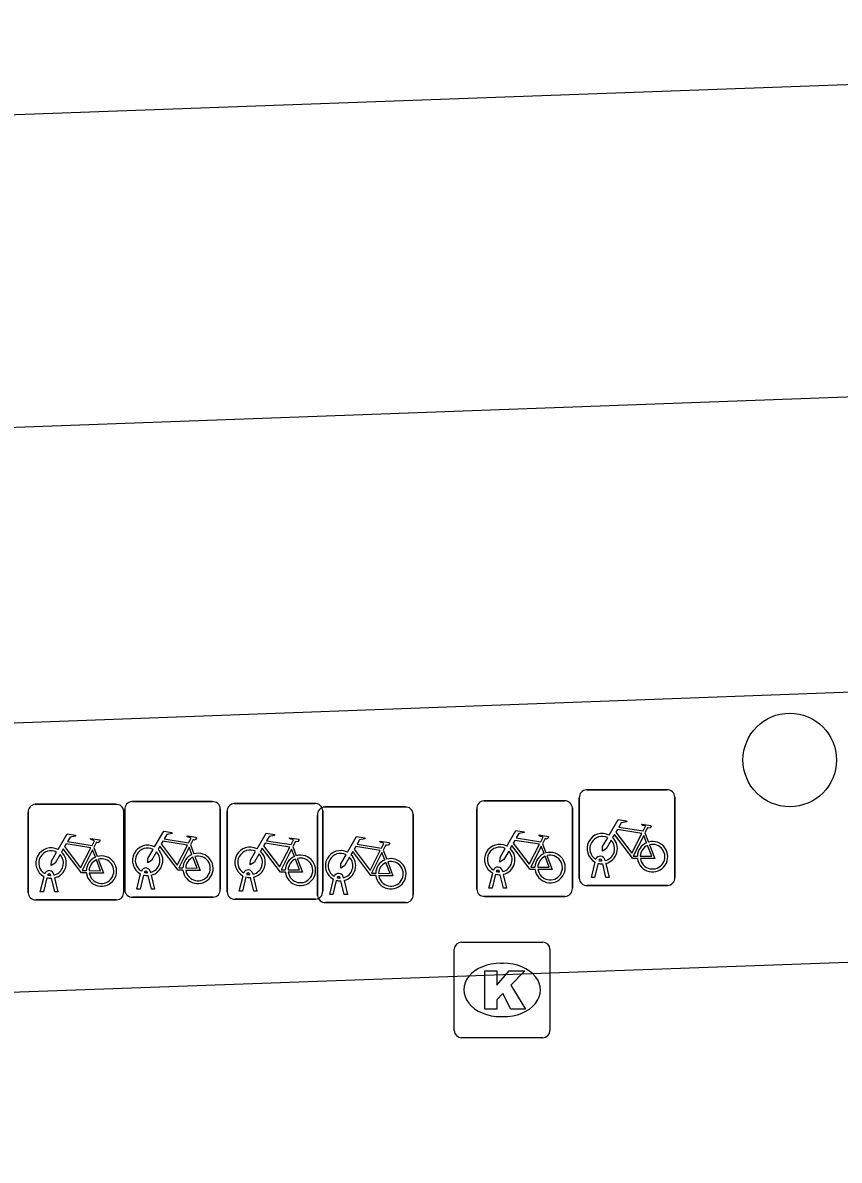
# Model space of a CAD drawing. Extents: x 161084 to 161928, y 385355 to 386522.
# Drawn here: x 161297.1 to 161305.65, y 386461.13 to 386473.03 of the extents above; entities that cross this region are included whole.
import ezdxf

# ---------------------------------------------------------------- set-up
doc = ezdxf.new("R2010")
doc.units = 0
for name, color, linetype in [('IMGEO_Boom', 7, 'Continuous'), ('IMGEO_Fietsenrek', 7, 'Continuous'), ('IMGEO_Fietspad_gesloten', 7, 'Continuous'), ('IMGEO_Kolk', 7, 'Continuous'), ('IMGEO_OVBaan_gesloten', 7, 'Continuous'), ('IMGEO_Rijbaan_lokaal_open', 7, 'Continuous')]:
    doc.layers.add(name, color=color, linetype=linetype)

msp = doc.modelspace()

# ---------------------------------------------------------------- linework, layer by layer
at = {"layer": 'IMGEO_Boom'}
msp.add_circle((161305.129, 386465.316), 0.489, dxfattribs=at)
at = {"layer": 'IMGEO_Fietsenrek'}
for p, q in [((161303.002, 386465.003), (161303.843, 386465.003)), ((161303.843, 386465.003), (161303.002, 386465.003)), ((161298.246, 386464.88), (161299.087, 386464.88)), ((161299.087, 386464.88), (161298.246, 386464.88)), ((161301.93, 386464.889), (161302.771, 386464.889)), ((161302.771, 386464.889), (161301.93, 386464.889)), ((161302.927, 386464.078), (161302.927, 386464.919)), ((161302.927, 386464.919), (161302.927, 386464.078)), ((161303.927, 386464.928), (161303.927, 386464.087)), ((161303.927, 386464.087), (161303.927, 386464.928)), ((161297.161, 386463.927), (161297.161, 386464.768)), ((161297.161, 386464.768), (161297.161, 386463.927)), ((161297.236, 386464.852), (161298.077, 386464.852)), ((161298.077, 386464.852), (161297.236, 386464.852)), ((161298.161, 386464.777), (161298.161, 386463.936)), ((161298.161, 386463.936), (161298.161, 386464.777)), ((161298.171, 386463.955), (161298.171, 386464.796)), ((161298.171, 386464.796), (161298.171, 386463.955)), ((161299.171, 386464.805), (161299.171, 386463.964)), ((161299.171, 386463.964), (161299.171, 386464.805)), ((161299.243, 386463.935), (161299.243, 386464.776)), ((161299.243, 386464.776), (161299.243, 386463.935)), ((161299.318, 386464.86), (161300.159, 386464.86)), ((161300.159, 386464.86), (161299.318, 386464.86)), ((161300.243, 386464.785), (161300.243, 386463.944)), ((161300.243, 386463.944), (161300.243, 386464.785)), ((161300.264, 386464.824), (161301.105, 386464.824)), ((161301.105, 386464.824), (161300.264, 386464.824)), ((161301.189, 386464.749), (161301.189, 386463.908)), ((161301.189, 386463.908), (161301.189, 386464.749)), ((161301.855, 386463.964), (161301.855, 386464.805)), ((161301.855, 386464.805), (161301.855, 386463.964)), ((161302.855, 386464.814), (161302.855, 386463.973)), ((161302.855, 386463.973), (161302.855, 386464.814)), ((161300.189, 386463.899), (161300.189, 386464.74)), ((161300.189, 386464.74), (161300.189, 386463.899)), ((161303.614, 386464.552), (161303.65, 386464.457)), ((161297.848, 386464.401), (161297.884, 386464.306)), ((161298.858, 386464.429), (161298.894, 386464.334)), ((161299.93, 386464.409), (161299.966, 386464.314)), ((161302.542, 386464.438), (161302.578, 386464.343)), ((161300.876, 386464.373), (161300.912, 386464.278)), ((161303.196, 386464.27), (161303.197, 386464.263)), ((161302.093, 386464.145), (161302.092, 386464.149)), ((161302.124, 386464.156), (161302.125, 386464.149)), ((161303.054, 386464.087), (161303.093, 386464.247)), ((161303.123, 386464.235), (161303.088, 386464.087)), ((161303.165, 386464.259), (161303.164, 386464.263)), ((161303.206, 386464.087), (161303.172, 386464.229)), ((161303.204, 386464.233), (161303.239, 386464.087)), ((161297.288, 386463.936), (161297.327, 386464.096)), ((161297.357, 386464.084), (161297.322, 386463.936)), ((161297.399, 386464.108), (161297.398, 386464.112)), ((161297.44, 386463.936), (161297.406, 386464.078)), ((161297.43, 386464.119), (161297.431, 386464.112)), ((161297.438, 386464.082), (161297.473, 386463.936)), ((161298.298, 386463.964), (161298.337, 386464.124)), ((161298.367, 386464.112), (161298.332, 386463.964)), ((161298.409, 386464.136), (161298.408, 386464.14)), ((161298.45, 386463.964), (161298.416, 386464.106)), ((161298.44, 386464.147), (161298.441, 386464.14)), ((161298.448, 386464.11), (161298.483, 386463.964)), ((161299.37, 386463.944), (161299.409, 386464.104)), ((161299.439, 386464.092), (161299.404, 386463.944)), ((161299.481, 386464.116), (161299.48, 386464.12)), ((161299.522, 386463.944), (161299.488, 386464.086)), ((161299.512, 386464.127), (161299.513, 386464.12)), ((161299.52, 386464.09), (161299.555, 386463.944)), ((161300.316, 386463.908), (161300.355, 386464.068)), ((161300.385, 386464.056), (161300.35, 386463.908)), ((161300.427, 386464.08), (161300.426, 386464.084)), ((161300.468, 386463.908), (161300.434, 386464.05)), ((161300.458, 386464.091), (161300.459, 386464.084)), ((161300.466, 386464.054), (161300.501, 386463.908)), ((161301.982, 386463.973), (161302.021, 386464.133)), ((161302.051, 386464.121), (161302.016, 386463.973)), ((161302.134, 386463.973), (161302.1, 386464.115)), ((161302.132, 386464.119), (161302.167, 386463.973)), ((161303.088, 386464.087), (161303.054, 386464.087)), ((161303.239, 386464.087), (161303.206, 386464.087)), ((161297.322, 386463.936), (161297.288, 386463.936)), ((161297.473, 386463.936), (161297.44, 386463.936)), ((161298.332, 386463.964), (161298.298, 386463.964)), ((161298.483, 386463.964), (161298.45, 386463.964)), ((161299.404, 386463.944), (161299.37, 386463.944)), ((161299.555, 386463.944), (161299.522, 386463.944)), ((161302.016, 386463.973), (161301.982, 386463.973)), ((161302.167, 386463.973), (161302.134, 386463.973)), ((161303.852, 386464.003), (161303.011, 386464.003)), ((161303.011, 386464.003), (161303.852, 386464.003)), ((161298.086, 386463.852), (161297.245, 386463.852)), ((161297.245, 386463.852), (161298.086, 386463.852)), ((161299.096, 386463.88), (161298.255, 386463.88)), ((161298.255, 386463.88), (161299.096, 386463.88)), ((161300.168, 386463.86), (161299.327, 386463.86)), ((161299.327, 386463.86), (161300.168, 386463.86)), ((161301.114, 386463.824), (161300.273, 386463.824)), ((161300.273, 386463.824), (161301.114, 386463.824)), ((161300.35, 386463.908), (161300.316, 386463.908)), ((161300.501, 386463.908), (161300.468, 386463.908)), ((161302.78, 386463.889), (161301.939, 386463.889)), ((161301.939, 386463.889), (161302.78, 386463.889))]:
    msp.add_line(p, q, dxfattribs=at)
for points in [[(161303.24, 386464.529), (161303.335, 386464.693), (161303.421, 386464.679), (161303.423, 386464.67), (161303.367, 386464.659), (161303.34, 386464.614), (161303.596, 386464.573)], [(161303.596, 386464.573), (161303.621, 386464.622), (161303.615, 386464.626), (161303.592, 386464.63), (161303.58, 386464.637), (161303.579, 386464.64), (161303.581, 386464.645), (161303.676, 386464.63), (161303.678, 386464.62), (161303.668, 386464.607), (161303.656, 386464.601), (161303.642, 386464.607), (161303.614, 386464.552)], [(161297.474, 386464.378), (161297.569, 386464.542), (161297.655, 386464.528), (161297.657, 386464.519), (161297.601, 386464.508), (161297.574, 386464.463), (161297.83, 386464.422)], [(161298.484, 386464.406), (161298.579, 386464.57), (161298.665, 386464.556), (161298.667, 386464.547), (161298.611, 386464.536), (161298.584, 386464.491), (161298.84, 386464.45)], [(161298.84, 386464.45), (161298.865, 386464.499), (161298.859, 386464.503), (161298.836, 386464.507), (161298.824, 386464.514), (161298.823, 386464.517), (161298.825, 386464.522), (161298.92, 386464.507), (161298.922, 386464.497), (161298.912, 386464.484), (161298.9, 386464.478), (161298.886, 386464.484), (161298.858, 386464.429)], [(161299.556, 386464.386), (161299.651, 386464.55), (161299.737, 386464.536), (161299.739, 386464.527), (161299.683, 386464.516), (161299.656, 386464.471), (161299.912, 386464.43)], [(161300.502, 386464.35), (161300.597, 386464.514), (161300.683, 386464.5), (161300.685, 386464.491), (161300.629, 386464.48), (161300.602, 386464.435), (161300.858, 386464.394)], [(161302.168, 386464.415), (161302.263, 386464.579), (161302.349, 386464.565), (161302.351, 386464.556), (161302.295, 386464.545), (161302.268, 386464.5), (161302.524, 386464.459)], [(161302.524, 386464.459), (161302.549, 386464.508), (161302.543, 386464.512), (161302.52, 386464.516), (161302.508, 386464.523), (161302.507, 386464.526), (161302.509, 386464.531), (161302.604, 386464.516), (161302.606, 386464.506), (161302.596, 386464.493), (161302.584, 386464.487), (161302.57, 386464.493), (161302.542, 386464.438)], [(161303.536, 386464.285), (161303.486, 386464.285), (161303.295, 386464.536), (161303.276, 386464.504)], [(161303.583, 386464.548), (161303.326, 386464.589), (161303.309, 386464.56), (161303.476, 386464.34), (161303.583, 386464.548)], [(161303.631, 386464.45), (161303.601, 386464.527), (161303.492, 386464.309), (161303.535, 386464.309)], [(161297.817, 386464.397), (161297.56, 386464.438), (161297.543, 386464.409), (161297.71, 386464.189), (161297.817, 386464.397)], [(161297.83, 386464.422), (161297.855, 386464.471), (161297.849, 386464.475), (161297.826, 386464.479), (161297.814, 386464.486), (161297.813, 386464.489), (161297.815, 386464.494), (161297.91, 386464.479), (161297.912, 386464.469), (161297.902, 386464.456), (161297.89, 386464.45), (161297.876, 386464.456), (161297.848, 386464.401)], [(161298.78, 386464.162), (161298.73, 386464.162), (161298.539, 386464.413), (161298.52, 386464.381)], [(161298.827, 386464.425), (161298.57, 386464.466), (161298.553, 386464.437), (161298.72, 386464.217), (161298.827, 386464.425)], [(161298.875, 386464.327), (161298.845, 386464.404), (161298.736, 386464.186), (161298.779, 386464.186)], [(161299.852, 386464.142), (161299.802, 386464.142), (161299.611, 386464.393), (161299.592, 386464.361)], [(161299.899, 386464.405), (161299.642, 386464.446), (161299.625, 386464.417), (161299.792, 386464.197), (161299.899, 386464.405)], [(161299.912, 386464.43), (161299.937, 386464.479), (161299.931, 386464.483), (161299.908, 386464.487), (161299.896, 386464.494), (161299.895, 386464.497), (161299.897, 386464.502), (161299.992, 386464.487), (161299.994, 386464.477), (161299.984, 386464.464), (161299.972, 386464.458), (161299.958, 386464.464), (161299.93, 386464.409)], [(161300.845, 386464.369), (161300.588, 386464.41), (161300.571, 386464.381), (161300.738, 386464.161), (161300.845, 386464.369)], [(161300.858, 386464.394), (161300.883, 386464.443), (161300.877, 386464.447), (161300.854, 386464.451), (161300.842, 386464.458), (161300.841, 386464.461), (161300.843, 386464.466), (161300.938, 386464.451), (161300.94, 386464.441), (161300.93, 386464.428), (161300.918, 386464.422), (161300.904, 386464.428), (161300.876, 386464.373)], [(161302.189, 386464.363), (161302.137, 386464.273), (161302.097, 386464.248), (161302.098, 386464.295), (161302.153, 386464.389)], [(161302.464, 386464.171), (161302.414, 386464.171), (161302.223, 386464.422), (161302.204, 386464.39)], [(161302.511, 386464.434), (161302.254, 386464.475), (161302.237, 386464.446), (161302.404, 386464.226), (161302.511, 386464.434)], [(161302.559, 386464.336), (161302.529, 386464.413), (161302.42, 386464.195), (161302.463, 386464.195)], [(161303.261, 386464.477), (161303.209, 386464.387), (161303.169, 386464.362), (161303.17, 386464.409), (161303.225, 386464.503)], [(161303.565, 386464.309), (161303.685, 386464.308), (161303.641, 386464.422)], [(161303.661, 386464.429), (161303.716, 386464.284), (161303.566, 386464.284)], [(161297.495, 386464.326), (161297.443, 386464.236), (161297.403, 386464.211), (161297.404, 386464.258), (161297.459, 386464.352)], [(161297.77, 386464.134), (161297.72, 386464.134), (161297.529, 386464.385), (161297.51, 386464.353)], [(161297.865, 386464.299), (161297.835, 386464.376), (161297.726, 386464.158), (161297.769, 386464.158)], [(161297.799, 386464.158), (161297.919, 386464.157), (161297.875, 386464.271)], [(161297.895, 386464.278), (161297.95, 386464.133), (161297.8, 386464.133)], [(161298.505, 386464.354), (161298.453, 386464.264), (161298.413, 386464.239), (161298.414, 386464.286), (161298.469, 386464.38)], [(161298.809, 386464.186), (161298.929, 386464.185), (161298.885, 386464.299)], [(161298.905, 386464.306), (161298.96, 386464.161), (161298.81, 386464.161)], [(161299.577, 386464.334), (161299.525, 386464.244), (161299.485, 386464.219), (161299.486, 386464.266), (161299.541, 386464.36)], [(161299.947, 386464.307), (161299.917, 386464.384), (161299.808, 386464.166), (161299.851, 386464.166)], [(161299.881, 386464.166), (161300.001, 386464.165), (161299.957, 386464.279)], [(161299.977, 386464.286), (161300.032, 386464.141), (161299.882, 386464.141)], [(161300.523, 386464.298), (161300.471, 386464.208), (161300.431, 386464.183), (161300.432, 386464.23), (161300.487, 386464.324)], [(161300.798, 386464.106), (161300.748, 386464.106), (161300.557, 386464.357), (161300.538, 386464.325)], [(161300.893, 386464.271), (161300.863, 386464.348), (161300.754, 386464.13), (161300.797, 386464.13)], [(161302.493, 386464.195), (161302.613, 386464.194), (161302.569, 386464.308)], [(161302.589, 386464.315), (161302.644, 386464.17), (161302.494, 386464.17)], [(161300.827, 386464.13), (161300.947, 386464.129), (161300.903, 386464.243)], [(161300.923, 386464.25), (161300.978, 386464.105), (161300.828, 386464.105)]]:
    msp.add_lwpolyline(points, dxfattribs=at)
for centre, radius, start, end in [((161303.005, 386464.925), 0.0779, 92.4484, 184.2845), ((161303.005, 386464.925), 0.0779, 92.4484, 184.2845), ((161303.849, 386464.925), 0.0779, 2.4484, 94.2845), ((161303.849, 386464.925), 0.0779, 2.4484, 94.2845), ((161298.249, 386464.802), 0.0779, 92.4484, 184.2845), ((161298.249, 386464.802), 0.0779, 92.4484, 184.2845), ((161299.093, 386464.802), 0.0779, 2.4484, 94.2845), ((161299.093, 386464.802), 0.0779, 2.4484, 94.2845), ((161301.933, 386464.811), 0.0779, 92.4484, 184.2845), ((161301.933, 386464.811), 0.0779, 92.4484, 184.2845), ((161302.777, 386464.811), 0.0779, 2.4484, 94.2845), ((161302.777, 386464.811), 0.0779, 2.4484, 94.2845), ((161297.239, 386464.774), 0.0779, 92.4484, 184.2845), ((161297.239, 386464.774), 0.0779, 92.4484, 184.2845), ((161298.083, 386464.774), 0.0779, 2.4484, 94.2845), ((161298.083, 386464.774), 0.0779, 2.4484, 94.2845), ((161299.321, 386464.782), 0.0779, 92.4484, 184.2845), ((161299.321, 386464.782), 0.0779, 92.4484, 184.2845), ((161300.165, 386464.782), 0.0779, 2.4484, 94.2845), ((161300.165, 386464.782), 0.0779, 2.4484, 94.2845), ((161300.267, 386464.746), 0.0779, 92.4484, 184.2845), ((161300.267, 386464.746), 0.0779, 92.4484, 184.2845), ((161301.111, 386464.746), 0.0779, 2.4484, 94.2845), ((161301.111, 386464.746), 0.0779, 2.4484, 94.2845), ((161303.167, 386464.388), 0.159, 62.6766, 242.1369), ((161303.167, 386464.388), 0.129, 63.3192, 238.903), ((161297.401, 386464.237), 0.159, 62.6766, 242.1369), ((161298.411, 386464.265), 0.159, 62.6766, 242.1369), ((161298.411, 386464.265), 0.129, 63.3192, 238.903), ((161299.483, 386464.245), 0.159, 62.6766, 242.1369), ((161302.095, 386464.274), 0.159, 62.6766, 242.1369), ((161302.095, 386464.274), 0.129, 63.3192, 238.903), ((161302.095, 386464.274), 0.159, 283.5766, 46.6042), ((161303.167, 386464.388), 0.129, 283.6043, 43.4302), ((161303.167, 386464.388), 0.159, 283.5766, 46.6042), ((161303.694, 386464.304), 0.159, 113.3408, 178.3217), ((161303.694, 386464.304), 0.159, 187.0065, 105.7708), ((161303.694, 386464.304), 0.129, 113.923, 177.9556), ((161303.694, 386464.304), 0.129, 188.6715, 104.5883), ((161297.401, 386464.237), 0.129, 63.3192, 238.903), ((161297.401, 386464.237), 0.129, 283.6043, 43.4302), ((161297.401, 386464.237), 0.159, 283.5766, 46.6042), ((161297.928, 386464.153), 0.159, 113.3408, 178.3217), ((161297.928, 386464.153), 0.159, 187.0065, 105.7708), ((161297.928, 386464.153), 0.129, 113.923, 177.9556), ((161297.928, 386464.153), 0.129, 188.6715, 104.5883), ((161298.411, 386464.265), 0.129, 283.6043, 43.4302), ((161298.411, 386464.265), 0.159, 283.5766, 46.6042), ((161298.938, 386464.181), 0.159, 113.3408, 178.3217), ((161298.938, 386464.181), 0.159, 187.0065, 105.7708), ((161298.938, 386464.181), 0.129, 113.923, 177.9556), ((161298.938, 386464.181), 0.129, 188.6715, 104.5883), ((161299.483, 386464.245), 0.129, 63.3192, 238.903), ((161299.483, 386464.245), 0.129, 283.6043, 43.4302), ((161299.483, 386464.245), 0.159, 283.5766, 46.6042), ((161300.01, 386464.161), 0.159, 113.3408, 178.3217), ((161300.01, 386464.161), 0.159, 187.0065, 105.7708), ((161300.01, 386464.161), 0.129, 113.923, 177.9556), ((161300.01, 386464.161), 0.129, 188.6715, 104.5883), ((161300.429, 386464.209), 0.159, 62.6766, 242.1369), ((161300.429, 386464.209), 0.129, 63.3192, 238.903), ((161300.429, 386464.209), 0.129, 283.6043, 43.4302), ((161300.429, 386464.209), 0.159, 283.5766, 46.6042), ((161300.956, 386464.125), 0.159, 113.3408, 178.3217), ((161300.956, 386464.125), 0.159, 187.0065, 105.7708), ((161302.095, 386464.274), 0.129, 283.6043, 43.4302), ((161302.622, 386464.19), 0.159, 113.3408, 178.3217), ((161302.622, 386464.19), 0.159, 187.0065, 105.7708), ((161302.622, 386464.19), 0.129, 113.923, 177.9556), ((161302.622, 386464.19), 0.129, 188.6715, 104.5883), ((161303.147, 386464.259), 0.0499, 12.8025, 158.6934), ((161303.147, 386464.259), 0.0174, 12.8025, 163.4502), ((161297.381, 386464.108), 0.0499, 12.8025, 158.6934), ((161298.391, 386464.136), 0.0499, 12.8025, 158.6934), ((161298.391, 386464.136), 0.0174, 12.8025, 163.4502), ((161299.463, 386464.116), 0.0499, 12.8025, 158.6934), ((161300.956, 386464.125), 0.129, 113.923, 177.9556), ((161300.956, 386464.125), 0.129, 188.6715, 104.5883), ((161302.075, 386464.145), 0.0499, 12.8025, 158.6934), ((161302.075, 386464.145), 0.0174, 12.8025, 163.4502), ((161302.095, 386464.274), 0.129, 253.415, 269.0204), ((161303.167, 386464.388), 0.159, 253.9967, 271.7867), ((161303.167, 386464.388), 0.129, 253.415, 269.0204), ((161297.401, 386464.237), 0.159, 253.9967, 271.7867), ((161297.381, 386464.108), 0.0174, 12.8025, 163.4502), ((161297.401, 386464.237), 0.129, 253.415, 269.0204), ((161298.411, 386464.265), 0.159, 253.9967, 271.7867), ((161298.411, 386464.265), 0.129, 253.415, 269.0204), ((161299.483, 386464.245), 0.159, 253.9967, 271.7867), ((161299.463, 386464.116), 0.0174, 12.8025, 163.4502), ((161299.483, 386464.245), 0.129, 253.415, 269.0204), ((161300.409, 386464.08), 0.0499, 12.8025, 158.6934), ((161300.429, 386464.209), 0.159, 253.9967, 271.7867), ((161300.409, 386464.08), 0.0174, 12.8025, 163.4502), ((161300.429, 386464.209), 0.129, 253.415, 269.0204), ((161302.095, 386464.274), 0.159, 253.9967, 271.7867), ((161303.005, 386464.081), 0.0779, 182.4484, 274.2845), ((161303.005, 386464.081), 0.0779, 182.4484, 274.2845), ((161303.849, 386464.081), 0.0779, 272.4484, 4.2845), ((161303.849, 386464.081), 0.0779, 272.4484, 4.2845), ((161297.239, 386463.93), 0.0779, 182.4484, 274.2845), ((161297.239, 386463.93), 0.0779, 182.4484, 274.2845), ((161298.083, 386463.93), 0.0779, 272.4484, 4.2845), ((161298.083, 386463.93), 0.0779, 272.4484, 4.2845), ((161298.249, 386463.958), 0.0779, 182.4484, 274.2845), ((161298.249, 386463.958), 0.0779, 182.4484, 274.2845), ((161299.093, 386463.958), 0.0779, 272.4484, 4.2845), ((161299.093, 386463.958), 0.0779, 272.4484, 4.2845), ((161299.321, 386463.938), 0.0779, 182.4484, 274.2845), ((161299.321, 386463.938), 0.0779, 182.4484, 274.2845), ((161300.165, 386463.938), 0.0779, 272.4484, 4.2845), ((161300.165, 386463.938), 0.0779, 272.4484, 4.2845), ((161301.933, 386463.967), 0.0779, 182.4484, 274.2845), ((161301.933, 386463.967), 0.0779, 182.4484, 274.2845), ((161302.777, 386463.967), 0.0779, 272.4484, 4.2845), ((161302.777, 386463.967), 0.0779, 272.4484, 4.2845), ((161300.267, 386463.902), 0.0779, 182.4484, 274.2845), ((161300.267, 386463.902), 0.0779, 182.4484, 274.2845), ((161301.111, 386463.902), 0.0779, 272.4484, 4.2845), ((161301.111, 386463.902), 0.0779, 272.4484, 4.2845)]:
    msp.add_arc(centre, radius, start, end, dxfattribs=at)
at = {"layer": 'IMGEO_Fietspad_gesloten'}
for points in [[(161324.656, 386469.71), (161323.568, 386469.636), (161318.227, 386469.57), (161259.107, 386467.409), (161209.299, 386465.541), (161190.3, 386464.782), (161176.804, 386464.387), (161152.508, 386463.647), (161134.063, 386462.983), (161123.802, 386461.992), (161118.237, 386461.225), (161117.118, 386461.128)], [(161295.411, 386465.645), (161322.752, 386466.655), (161341.262, 386467.223), (161348.14, 386467.407), (161350.229, 386467.481), (161356.184, 386467.639)]]:
    msp.add_lwpolyline(points, dxfattribs=at)
at = {"layer": 'IMGEO_Kolk'}
for p, q in [((161301.619, 386462.484), (161301.619, 386463.336)), ((161301.694, 386463.41), (161302.546, 386463.41)), ((161302.62, 386463.336), (161302.62, 386462.484)), ((161302.107, 386463.19), (161302.132, 386463.19)), ((161302.13, 386462.63), (161302.105, 386462.63)), ((161302.546, 386462.41), (161301.694, 386462.41))]:
    msp.add_line(p, q, dxfattribs=at)
for points in [[(161301.619, 386462.484), (161301.619, 386463.336)], [(161301.694, 386463.41), (161302.546, 386463.41)], [(161302.62, 386463.336), (161302.62, 386462.484)], [(161301.94, 386463.11), (161302.063, 386463.11), (161302.063, 386462.959), (161302.193, 386463.11), (161302.357, 386463.11), (161302.211, 386462.959), (161302.364, 386462.71), (161302.212, 386462.71), (161302.127, 386462.874), (161302.063, 386462.807), (161302.063, 386462.71), (161301.94, 386462.71), (161301.94, 386463.11)], [(161302.546, 386462.41), (161301.694, 386462.41)]]:
    msp.add_lwpolyline(points, dxfattribs=at)
for centre, start, end in [((161301.696, 386463.334), 91.552, 178.448), ((161301.696, 386463.334), 91.552, 178.448), ((161302.544, 386463.334), 1.552, 88.448), ((161302.544, 386463.334), 1.552, 88.448), ((161301.696, 386462.486), 181.552, 268.448), ((161301.696, 386462.486), 181.552, 268.448), ((161302.544, 386462.486), 271.552, 358.448), ((161302.544, 386462.486), 271.552, 358.448)]:
    msp.add_arc(centre, 0.0765, start, end, dxfattribs=at)
for centre, major_axis, ratio, start_param, end_param in [((161302.106, 386462.91), (-0.387, 0.002), 0.722429, 4.712389, 7.853982), ((161302.131, 386462.91), (-0.39, 0.002), 0.717154, 1.570796, 4.712389)]:
    msp.add_ellipse(centre, major_axis=major_axis, ratio=ratio, start_param=start_param, end_param=end_param, dxfattribs=at)
at = {"layer": 'IMGEO_OVBaan_gesloten'}
msp.add_lwpolyline([(161324.488, 386473.029), (161324.174, 386473.019), (161308.878, 386472.496), (161294.413, 386471.969), (161278.948, 386471.456), (161264.494, 386470.965), (161249.014, 386470.423), (161234.54, 386469.929), (161219.072, 386469.405), (161204.61, 386468.919), (161189.602, 386468.4), (161168.592, 386467.689), (161159.524, 386467.368), (161153.509, 386467.159), (161145.56, 386466.922)], dxfattribs=at)
at = {"layer": 'IMGEO_Rijbaan_lokaal_open'}
msp.add_lwpolyline([(161295.516, 386462.834), (161324.42, 386463.871), (161331.89, 386464.15)], dxfattribs=at)

doc.saveas('drawing.dxf')
